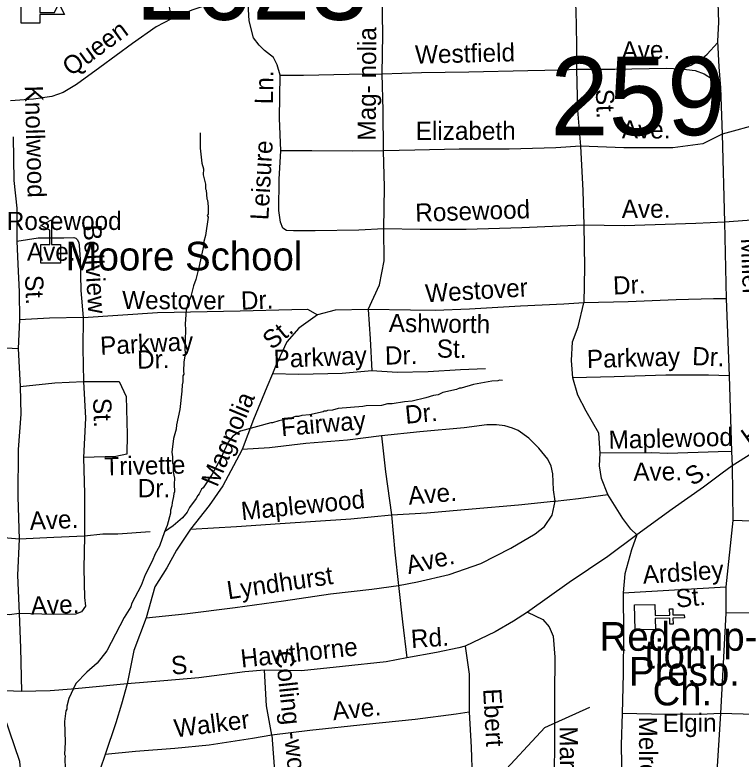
# Model space of a CAD drawing. Extents: x 1547597 to 1699558, y 810033 to 920809.
# Drawn here: x 1619963 to 1623759, y 849367 to 853258 of the extents above; entities that cross this region are included whole.
import ezdxf

# ---------------------------------------------------------------- set-up
doc = ezdxf.new("R2010")
doc.units = 0
for name, color, linetype in [('Exist Cultural Church CELL', 7, 'Continuous'), ('Exist Cultural Church Label', 7, 'Continuous'), ('Exist Cultural Educational Facility High CELL', 7, 'Continuous'), ('Exist Cultural Educational Facility High Label', 7, 'Continuous'), ('Exist Hydrographic Creek Single Shore', 7, 'Continuous'), ('Exist Hydrographic Misc Water Feature', 7, 'Continuous'), ('Exist Road Non-System Type 51', 7, 'Continuous'), ('Exist Road Non-System Type 51 Label', 7, 'Continuous'), ('Exist Road Primary Interstate Structure Cantilever Sign Number Label', 7, 'Continuous'), ('Exist Road Secondary Structure Standard Bridge Number Label', 7, 'Continuous')]:
    doc.layers.add(name, color=color, linetype=linetype)

msp = doc.modelspace()

# ---------------------------------------------------------------- linework, layer by layer
at = {"layer": 'Exist Cultural Church CELL'}
msp.add_lwpolyline([(1623308.7, 850175.7), (1623310.2, 850118.8), (1623386.3, 850120.6), (1623385.5, 850152.6), (1623401.5, 850153), (1623402.3, 850121), (1623462.4, 850122.5), (1623462.8, 850106.5), (1623402.7, 850105), (1623403.4, 850073), (1623387.5, 850072.6), (1623386.7, 850104.6), (1623310.6, 850102.7), (1623311.9, 850045.1), (1623205.4, 850042.5), (1623202.2, 850173.1)], close=True, dxfattribs=at)
at = {"layer": 'Exist Cultural Educational Facility High CELL'}
for points in [[(1619996.5, 853315.8), (1620094.4, 853315.8), (1620094.4, 853269.8), (1620169.5, 853269.8), (1620193.7, 853316.8), (1620222.9, 853260.2), (1620094.4, 853260.2), (1620094.4, 853214.2), (1619996.5, 853214.2)], [(1620099.7, 851960.2), (1620099.7, 852058.2), (1620145.7, 852058.2), (1620145.7, 852133.3), (1620098.7, 852157.5), (1620155.3, 852186.7), (1620155.3, 852058.2), (1620201.4, 852058.2), (1620201.4, 851960.2)]]:
    msp.add_lwpolyline(points, close=True, dxfattribs=at)
at = {"layer": 'Exist Hydrographic Creek Single Shore'}
for points in [[(1620166.7, 847722.6), (1620182.7, 848273.9), (1620015.7, 848891.1), (1620019.7, 849033.4), (1619989.3, 849355.1), (1619851.2, 849753.6), (1619811.7, 850031.7), (1619842.5, 850238.6), (1619706.6, 851142.3), (1619664.8, 851324.1), (1619550.8, 851543.1), (1619525.8, 851609.2), (1619489.5, 852019.8)], [(1620166.7, 847722.6), (1620241.8, 847757.3), (1620368.7, 847886), (1620587.7, 848019.4), (1621039.8, 848177.7), (1621577.8, 848488.5), (1621888.8, 848725.1), (1622487.7, 849267.6), (1622733.8, 849531.9), (1622967.8, 849638.7)]]:
    msp.add_lwpolyline(points, dxfattribs=at)
at = {"layer": 'Exist Hydrographic Misc Water Feature'}
for points in [[(1620930.9, 852641.6), (1620931.8, 852561.7), (1620940.7, 852483.5), (1620948.3, 852453.4), (1620947.9, 852421.5), (1620959.2, 852373.3), (1620958.9, 852349.3), (1620962.8, 852341.3), (1620966.1, 852297.2), (1620970, 852289.2), (1620973.6, 852257.1), (1620973, 852217.1), (1620968.9, 852209.2), (1620972.8, 852201.2), (1620959.5, 852105.4), (1620951.1, 852073.5), (1620950.9, 852057.5), (1620925.2, 851937.9), (1620908.4, 851874.1), (1620896, 851842.3), (1620883.2, 851786.5), (1620866.7, 851746.7), (1620858.3, 851714.8), (1620853.3, 851642.9), (1620854.8, 851610.9), (1620851.4, 851507), (1620855.1, 851483), (1620851, 851475), (1620846.5, 851443.1), (1620843.9, 851395.1), (1620845.7, 851379.1), (1620841.6, 851371.2), (1620841.2, 851339.2), (1620836.9, 851323.2), (1620836.4, 851291.3), (1620825.2, 851195.4), (1620808, 851115.7), (1620805.8, 851091.7), (1620793.1, 851043.9), (1620784.2, 850972), (1620787.9, 850948), (1620787.3, 850916), (1620791.2, 850908), (1620790.7, 850868), (1620798.3, 850835.9), (1620795.8, 850803.9), (1620797.3, 850763.9), (1620793.2, 850756), (1620793, 850740), (1620784.6, 850708.1), (1620784.3, 850692.1), (1620776, 850668.3), (1620775.8, 850652.3), (1620758.9, 850588.5), (1620746, 850555)], [(1622512.2, 851345.9), (1622496.2, 851348.1), (1622488.2, 851344.2), (1622456.3, 851342.6), (1622360.1, 851326), (1622295.8, 851306.9), (1622287.8, 851307), (1622271.7, 851299.2), (1622199.6, 851284.2), (1622175.4, 851272.5), (1622151.4, 851268.9), (1622111.3, 851255.5), (1622039.1, 851238.5), (1621999, 851235), (1621934.9, 851223.9), (1621910.9, 851224.3), (1621878.8, 851216.7), (1621798.9, 851213.8), (1621782.8, 851210.1), (1621652.8, 851199.9), (1621622.6, 851192.3), (1621596.7, 851190.7), (1621590.6, 851186.7), (1621580.6, 851186.9), (1621574.5, 851183), (1621502.4, 851168), (1621462.4, 851164.5), (1621446.3, 851158.8), (1621430.3, 851159), (1621406.2, 851149.4), (1621342.1, 851136.2), (1621309.9, 851124.7), (1621301.9, 851124.8), (1621143.4, 851081), (1621103.1, 851055.6), (1621078.7, 851023.9), (1621037.5, 850936.5), (1620994.4, 850857.2), (1620947.5, 850785.8), (1620939.4, 850778), (1620927.1, 850754.1), (1620919, 850746.2), (1620910.8, 850730.3), (1620876.1, 850682.9), (1620863.8, 850659), (1620839.4, 850629.3), (1620790.8, 850586.1), (1620746, 850555)], [(1620746, 850555), (1620719.5, 850481.1), (1620696.9, 850441.4), (1620680.4, 850401.6), (1620643.5, 850330.2), (1620622.7, 850274.5), (1620573.5, 850179.2), (1620569.2, 850163.3), (1620534.5, 850107.7), (1620444.1, 849933), (1620393.3, 849869.8), (1620338.7, 849822.6), (1620281.9, 849763.4), (1620244.9, 849683.9), (1620234.3, 849644), (1620234.1, 849628), (1620230, 849620.1), (1620223.2, 849564.2), (1620225.7, 849456.2), (1620222.8, 849392.3), (1620226.7, 849384.2), (1620224.6, 849368.2), (1620225.9, 849320.2)]]:
    msp.add_lwpolyline(points, dxfattribs=at)
at = {"layer": 'Exist Road Non-System Type 51'}
for p, q in [((1623651.1, 852877.4), (1623660, 852634.3)), ((1623660, 852634.3), (1623672.5, 852174.6)), ((1623672.5, 852174.6), (1623681.9, 851774.2)), ((1623681.9, 851774.2), (1623696.8, 851371.9)), ((1622031.7, 851713.9), (1621809.5, 851717.3)), ((1619986.6, 851663.7), (1619980.3, 851514)), ((1619980.3, 851514), (1619991.3, 851315.8)), ((1623696.8, 851371.9), (1623708.2, 850975.4)), ((1623708.2, 850975.4), (1623713.3, 850901.2)), ((1623713.3, 850901.2), (1623716.8, 850614.5)), ((1623716.8, 850614.5), (1623679.4, 850268.8)), ((1623214.2, 850539.4), (1623185.5, 850460.8)), ((1623143.2, 850236.8), (1623679.4, 850268.8)), ((1623679.4, 850268.8), (1623679.4, 850130)), ((1623679.4, 850130), (1623652, 849606.3)), ((1623652, 849606.3), (1623608.1, 848918.6))]:
    msp.add_line(p, q, dxfattribs=at)
for points in [[(1620782.3, 853237.9), (1620765.6, 853332.1), (1620754.7, 853396.1), (1620763.4, 853438), (1620789.2, 853479.5), (1620852.5, 853520.6), (1620949, 853563.1), (1621025.1, 853577.9), (1621062.4, 853579.8), (1621091.5, 853575.4), (1621116.9, 853562.7), (1621136.1, 853552.9), (1621154.4, 853538.1), (1621171.8, 853518.9), (1621183.7, 853495.7), (1621212.6, 853417.2), (1621227.5, 853353.1)], [(1622886.7, 853404.3), (1622895.8, 853283.9), (1622898.8, 853103.2), (1622898.8, 852973.7)], [(1623633.3, 853421.7), (1623641.3, 853219.9), (1623636.1, 853121.3)], [(1621882.6, 852949.4), (1621885.8, 853155.2), (1621883, 853363.2)], [(1621181.6, 853347.8), (1621119.5, 853344.7), (1621015.4, 853324.2), (1620888.9, 853282.1), (1620782.3, 853237.9)], [(1621349.2, 852943.4), (1621333.9, 852997.7), (1621314.7, 853036), (1621267.2, 853072.5), (1621239.7, 853099.1), (1621210.3, 853137.5), (1621187.7, 853227.6), (1621181.6, 853347.8)], [(1620782.3, 853237.9), (1620701.6, 853195.1), (1620578.6, 853108.9), (1620406.7, 852983.5), (1620285.5, 852893.6), (1620215, 852852.6), (1620156.7, 852831.5), (1620060.6, 852816.9), (1619940.9, 852808.4)], [(1623636.1, 853121.3), (1623642.1, 852985.8), (1623651.1, 852877.4)], [(1623443.5, 852976.8), (1623497.6, 852994.8), (1623545.8, 853021.9), (1623581.9, 853052), (1623636.5, 853112.1)], [(1621882.6, 852949.4), (1622088.7, 852956.4), (1622336.3, 852960.6), (1622644.2, 852968), (1622822, 852971.4), (1622898.8, 852973.7)], [(1622898.8, 852973.7), (1623099.8, 852975.1), (1623367.6, 852979.1), (1623443.5, 852976.8)], [(1622898.8, 852973.7), (1622904.8, 852760), (1622919.2, 852571.8)], [(1623443.5, 852976.8), (1623518.7, 852967.7), (1623566.8, 852949.7), (1623609, 852922.6), (1623652.5, 852860.3)], [(1621353.2, 852547.7), (1621345.7, 852717.8), (1621349.2, 852943.4)], [(1621349.2, 852943.4), (1621471.1, 852943.7), (1621710.9, 852948.1), (1621882.6, 852949.4)], [(1621890.5, 852547.6), (1621887.8, 852757.6), (1621882.6, 852949.4)], [(1624082, 852740.7), (1624019.5, 852737.5), (1623863.2, 852690.6), (1623660, 852634.3)], [(1619953.6, 852621.4), (1619958, 852392.1), (1619973.6, 852247.5), (1619972.9, 852075.6)], [(1623660, 852634.3), (1623560, 852584.3), (1623403.2, 852562.7), (1623145.5, 852562.8), (1622919.2, 852571.8)], [(1621892.4, 852139.7), (1621760.4, 852131.8), (1621532.6, 852129.2), (1621418.8, 852128.9), (1621382.8, 852131.5), (1621363, 852143.7), (1621351.4, 852173.9), (1621342.5, 852235.9), (1621344.8, 852399.8), (1621353.2, 852547.7)], [(1621890.5, 852547.6), (1621728.8, 852546.1), (1621514.9, 852547.2), (1621353.2, 852547.7)], [(1622919.2, 852571.8), (1622791, 852562.4), (1622546, 852555.7), (1622286.3, 852555.6), (1622054.5, 852551.1), (1621890.5, 852547.6)], [(1621892.4, 852139.7), (1621895.7, 852357.6), (1621890.5, 852547.6)], [(1622919.2, 852571.8), (1622931.7, 852340.3), (1622938, 852158.9)], [(1624019.5, 852183.9), (1623885.1, 852190.2), (1623672.5, 852174.6)], [(1622938, 852158.9), (1622853.6, 852155.8), (1622613.7, 852144.9), (1622322, 852135.4), (1622082.1, 852136.9), (1621892.4, 852139.7)], [(1623672.5, 852174.6), (1623522.5, 852168.3), (1623150.5, 852155.8), (1622938, 852158.9)], [(1622938, 852158.9), (1622941.1, 851940), (1622938, 851752.3)], [(1621809.5, 851717.3), (1621869.8, 851847), (1621893.8, 851971.8), (1621892.4, 852139.7)], [(1619972.9, 852075.6), (1620085.5, 852093), (1620219.4, 852093), (1620271.4, 852094.2), (1620282.6, 852091.2), (1620289.2, 852084), (1620297.3, 852068), (1620298.8, 852051.8), (1620303.6, 851981.9), (1620307.1, 851817.9), (1620321, 851675.8)], [(1619972.9, 852075.6), (1619979.1, 851955.6), (1619984.9, 851809.6), (1619986.6, 851663.7)], [(1623681.9, 851774.2), (1623614.9, 851774), (1623419.1, 851769), (1623169.2, 851758.8), (1622938, 851752.3)], [(1620321, 851675.8), (1620709.5, 851702.2), (1621140.5, 851711.3), (1621411.7, 851717.3), (1621493.1, 851720.3), (1621544.3, 851690.1)], [(1622938, 851752.3), (1622833.3, 851745.8), (1622605.4, 851735.3), (1622339.5, 851719.2), (1622159.5, 851712.1), (1622031.7, 851713.9)], [(1622879.8, 851360.5), (1622872.2, 851451.5), (1622877.9, 851548.3), (1622906.7, 851627.2), (1622938, 851752.3)], [(1621544.3, 851690.1), (1621447.9, 851620.8), (1621384.6, 851548.4), (1621327.3, 851424.7), (1621309.5, 851380.9)], [(1621809.5, 851717.3), (1621637.8, 851714.3), (1621544.3, 851690.1)], [(1621809.5, 851717.3), (1621819.7, 851565.3), (1621829.1, 851397.2)], [(1620321, 851675.8), (1620145, 851672.3), (1619986.6, 851663.7)], [(1620321, 851675.8), (1620318.5, 851515.9), (1620321.8, 851341.9)], [(1619207.9, 851522.6), (1619323.7, 851522.9), (1619513.6, 851530), (1619667.4, 851527.7), (1619821.2, 851523.4), (1619980.3, 851514)], [(1622422.7, 851408.2), (1622292.7, 851402.2), (1622122.8, 851392.9), (1621960.9, 851389.1), (1621829.1, 851397.2)], [(1621309.5, 851380.9), (1621280.5, 851311.5), (1621209.9, 851142.6), (1621151.6, 850985.7)], [(1621829.1, 851397.2), (1621673.2, 851383.6), (1621447.4, 851378.9), (1621309.5, 851380.9)], [(1623696.8, 851371.9), (1623589, 851374.7), (1623365.3, 851374.1), (1623095.4, 851366.1), (1622879.8, 851360.5)], [(1619991.3, 851315.8), (1620172, 851334.2), (1620321.8, 851341.9)], [(1620321.8, 851341.9), (1620332.9, 851149.8), (1620321.8, 850943.8)], [(1620321.8, 851341.9), (1620508.7, 851341.9), (1620544.8, 851263.5), (1620550.8, 851064.4), (1620547.8, 850961.9), (1620490.6, 850949.8), (1620321.8, 850943.8)], [(1623022.1, 850966.1), (1623016.2, 851072.1), (1622949.9, 851186), (1622906.3, 851269.4), (1622879.8, 851360.5)], [(1619991.3, 851315.8), (1619995.2, 851169.9), (1619981.2, 850986), (1619978.2, 850738.7), (1619985.7, 850516.9)], [(1624143.7, 851191.9), (1623918.6, 851030.3), (1623713.3, 850901.2)], [(1622787.8, 850715.2), (1622778.6, 850775.2), (1622775.9, 850859.3), (1622766.9, 850898.3), (1622749.3, 850935.7), (1622702, 850992.3), (1622649, 851045), (1622593.6, 851085.9), (1622563.9, 851098), (1622524.1, 851109), (1622480.2, 851114.3), (1622430.1, 851114.3), (1622312.2, 851100.1), (1622080, 851077.5), (1621879.9, 851056.6)], [(1621879.9, 851056.6), (1621701.7, 851035.4), (1621483.6, 851016.6), (1621293.5, 850995.5), (1621151.6, 850985.7)], [(1621879.9, 851056.6), (1621901.1, 850868.5), (1621931.5, 850644.1)], [(1621151.6, 850985.7), (1621106.3, 850900.4), (1621050.2, 850795.5), (1620979.6, 850692.7), (1620881.7, 850569)], [(1620321.8, 850943.8), (1620327.8, 850753.7), (1620327.8, 850533.6)], [(1623063, 850751), (1623030, 850835.2), (1623018.6, 850901.2), (1623022.1, 850966.1)], [(1623708.2, 850975.4), (1623639.9, 850973.5), (1623376.4, 850965.9), (1623291.1, 850967.8), (1623022.1, 850966.1)], [(1623713.3, 850901.2), (1623661, 850862.5), (1623563.3, 850788.6), (1623398.4, 850674.8), (1623214.2, 850539.4)], [(1622787.8, 850715.2), (1622909.5, 850730.6), (1623063, 850751)], [(1623214.2, 850539.4), (1623183.5, 850569), (1623141.4, 850625.9), (1623106.9, 850680.5), (1623063, 850751)], [(1621931.5, 850644.1), (1622115.7, 850655.4), (1622353.6, 850675.8), (1622595.7, 850696.1), (1622777.8, 850715.4), (1622787.8, 850715.2)], [(1621967.9, 850275.8), (1622068.1, 850294.4), (1622232.6, 850331.8), (1622399.2, 850389.3), (1622556.3, 850470.8), (1622683.3, 850544.8), (1622731.1, 850583.3), (1622770.8, 850643.5), (1622787.8, 850715.2)], [(1620881.7, 850569), (1621122, 850583.7), (1621349.8, 850598.3), (1621719.6, 850623.4), (1621931.5, 850644.1)], [(1621931.5, 850644.1), (1621948.6, 850450.1), (1621967.9, 850275.8)], [(1624095.5, 850607.8), (1623961.3, 850605.5), (1623716.8, 850614.5)], [(1619985.7, 850516.9), (1619866.1, 850527.3), (1619616.3, 850537), (1619380.8, 850548.6), (1619175.1, 850555.6), (1619003.4, 850556.2)], [(1620669.6, 850555.1), (1620501.5, 850543.7), (1620423.7, 850542.8), (1620327.8, 850533.6)], [(1620881.7, 850569), (1620807.9, 850459.8), (1620758.1, 850366.6), (1620693.9, 850268.6), (1620649, 850105.5)], [(1619985.7, 850516.9), (1619976.7, 850329.9), (1619985.7, 850127.8)], [(1620327.8, 850533.6), (1620323.3, 850363.1), (1620326.3, 850212.3), (1620332.3, 850167), (1620311.2, 850136.9), (1620279.3, 850125.3), (1620163.6, 850123.5), (1619985.7, 850127.8)], [(1620327.8, 850533.6), (1620167.6, 850526.8), (1619985.7, 850516.9)], [(1623214.2, 850539.4), (1623062.6, 850427.1), (1622860.3, 850290.6), (1622642, 850135.9)], [(1623185.5, 850460.8), (1623151.3, 850335.4), (1623143.2, 850236.8)], [(1620649, 850105.5), (1620850.9, 850126.7), (1621115.1, 850160.6), (1621367.3, 850194.9), (1621613.6, 850231.1), (1621829.8, 850256), (1621967.9, 850275.8)], [(1621967.9, 850275.8), (1621989, 850085.6), (1622012, 849896.7)], [(1623143.2, 850236.8), (1623144.8, 850021.6), (1623143.2, 849813.1), (1623136.7, 849606.3)], [(1619985.7, 850127.8), (1619934.5, 850121.8), (1619721, 850126.5), (1619455.6, 850142.5), (1619201.2, 850167.4), (1618993.5, 850166.6)], [(1619985.7, 850127.8), (1619991.8, 849949.9), (1619997.8, 849720.6)], [(1622642, 850135.9), (1622569.3, 850088.2), (1622473.8, 850033.6), (1622317, 849958.5)], [(1622642, 850135.9), (1622722.4, 850096.6), (1622755.9, 850058.1), (1622777.1, 850009.8), (1622785.3, 849899.8), (1622784.3, 849703.9), (1622783.5, 849518), (1622781.2, 849226.3), (1622783, 849088.2), (1622785.3, 848927.7)], [(1624084.1, 850132.3), (1624000, 850130), (1623872.6, 850132.3), (1623679.4, 850130)], [(1620649, 850105.5), (1620585, 849936), (1620549.7, 849760.9)], [(1622317, 849958.5), (1622282.9, 849949.4), (1622167, 849924.4), (1622012, 849896.7)], [(1622317, 849958.5), (1622337.4, 849810.7), (1622337.4, 849612.8)], [(1622012, 849896.7), (1621903.7, 849876.3), (1621675.5, 849851.7), (1621461.3, 849829), (1621268.8, 849833.2)], [(1621268.8, 849833.2), (1621164.4, 849823.5), (1620925.1, 849791.5), (1620741.1, 849776.2), (1620549.7, 849760.9)], [(1621306.4, 849491.9), (1621278.4, 849645.2), (1621268.8, 849833.2)], [(1619997.8, 849720.6), (1619869.4, 849726.6), (1619717.6, 849730.9), (1619512.5, 849743.1)], [(1620549.7, 849760.9), (1620387.5, 849744.8), (1620259.1, 849733.6), (1620146.8, 849723.9), (1619997.8, 849720.6)], [(1620549.7, 849760.9), (1620521, 849655.2), (1620490.5, 849557.2), (1620435.9, 849391.7)], [(1622337.4, 849612.8), (1622269.4, 849601.7), (1622055.1, 849574.8), (1621799, 849548.8), (1621504.8, 849517.1), (1621306.4, 849491.9)], [(1622337.4, 849612.8), (1622348.8, 849430.6), (1622353.4, 849269.1)], [(1623136.7, 849606.3), (1623133.1, 849442), (1623135.3, 849237.3), (1623126.2, 849059.6), (1623124, 848932.2)], [(1623652, 849606.3), (1623582.1, 849601.9), (1623368.1, 849601.2), (1623136.7, 849606.3)], [(1624095.6, 849595.5), (1623888, 849598.5), (1623652, 849606.3)], [(1621306.4, 849491.9), (1621205.7, 849474.7), (1620977.9, 849440.2), (1620799.8, 849422.8), (1620594.1, 849406.9), (1620435.9, 849391.7)], [(1621306.4, 849491.9), (1621322.4, 849281.6), (1621333.5, 849138.3)], [(1620435.9, 849391.7), (1620408.6, 849314.6), (1620372.9, 849172.5)]]:
    msp.add_lwpolyline(points, dxfattribs=at)

# ---------------------------------------------------------------- texts
at = {"layer": 'Exist Cultural Church Label'}
for s, p in [('Redemp-', (1623019.6, 849933.8)), ('tion', (1623253.5, 849841.2)), ('Presb.', (1623173.3, 849751.5)), ('Ch.', (1623296.4, 849648.2))]:
    msp.add_text(s, height=150, dxfattribs=at).set_placement(p)
at = {"layer": 'Exist Cultural Educational Facility High Label'}
msp.add_text('Moore School', height=150, dxfattribs=at).set_placement((1620228.4, 851921.8))
at = {"layer": 'Exist Road Non-System Type 51 Label'}
for s, rotation, p in [('Queen', 36.1182, (1620255.7, 852934.3)), ('Mag- nolia', 89.7048, (1621849.2, 852600.7)), ('Ave.', 0.8492, (1623135, 853024.9)), ('Westfield', 1.3697, (1622056, 853003.1)), ('Ln.', 89.0912, (1621312.1, 852790.4)), ('Knollwood', 271.5528, (1620014.8, 852887.2)), ('St.', 272.306, (1622999.2, 852869.3)), ('Elizabeth', 0.0289, (1622058.6, 852604.7)), ('Ave.', 359.9942, (1623135.7, 852612)), ('Leisure', 86.7488, (1621287.9, 852183.3)), ('Rosewood', 1.8633, (1622057.5, 852176.1)), ('Ave.', 0.3016, (1623135.5, 852196.5)), ('Rosewood', 0.0365, (1619921, 852133.4)), ('Bellview', 273.2992, (1620320.6, 852159.7)), ('Miller', 272.0938, (1623757.6, 852089.9)), ('Ave.', 0.0365, (1620026, 851972.5)), ('St.', 272.2918, (1620015.8, 851896.2)), ('Dr.', 2.3227, (1623091.7, 851795.7)), ('Westover', 3.4476, (1622110.8, 851754.8)), ('Westover', 359.7941, (1620523.9, 851720.5)), ('Dr.', 2.3227, (1621146.6, 851716.6)), ('Ashworth', 359.2429, (1621917.3, 851600.5)), ('St.', 39.2916, (1621306.6, 851504.1)), ('Parkway', 2.9669, (1620411.4, 851480.4)), ('St.', 359.4284, (1622168.1, 851466.5)), ('Dr.', 1.3148, (1621898.6, 851429.5)), ('Dr.', 1.3148, (1620602.8, 851408.2)), ('Parkway', 2.2544, (1621317.5, 851411.9)), ('Parkway', 1.6828, (1622954.6, 851411.2)), ('Dr.', 357.4943, (1623501.8, 851427.8)), ('Haw- thorne', 35.3661, (1623802.6, 851000.1)), ('Magnolia', 67.2933, (1621020.7, 850785.3)), ('St.', 271.951, (1620371.7, 851254.3)), ('Dr.', 5.5368, (1622007.2, 851119.9)), ('Fairway', 4.924, (1621357.7, 851055.2)), ('Maplewood', 1.4194, (1623067.9, 850989.4)), ('Trivette', 1.4215, (1620432.3, 850849.9)), ('Ave.', 0.8034, (1623196.5, 850822.1)), ('S.', 32.6776, (1623504.6, 850792.9)), ('Dr.', 0.0602, (1620605.7, 850736.5)), ('Ave.', 4.8972, (1622022.8, 850696.8)), ('Maplewood', 5.6666, (1621150.1, 850616.4)), ('Ave.', 2.5464, (1620042.2, 850565.4)), ('Ave.', 12.8414, (1622020.6, 850334)), ('Ardsley', 3.756, (1623247.6, 850283.7)), ('Lyndhurst', 8.3685, (1621078.8, 850202.2)), ('St.', 5.7775, (1623422.4, 850158.7)), ('Ave.', 2.033, (1620047.9, 850122.5)), ('Rd.', 3.8626, (1622036.5, 849947.7)), ('Hawthorne', 6.0423, (1621148.1, 849845.3)), ('Colling -wood', 276.1269, (1621323.9, 849928.8)), ('S.', 4.7456, (1620783.7, 849808.7)), ('Ebert', 273.0882, (1622410.6, 849733.9)), ('Ave.', 6.141, (1621628, 849570.3)), ('Walker', 7.1447, (1620801.5, 849480.6)), ('Melrose', 270.1004, (1623225.4, 849589.6)), ('Elgin', 0.1775, (1623348.9, 849509.7)), ('Martin', 270.5598, (1622810.2, 849538.7))]:
    msp.add_text(s, height=95, rotation=rotation, dxfattribs=at).set_placement(p)
at = {"layer": 'Exist Road Primary Interstate Structure Cantilever Sign Number Label'}
msp.add_text('L623', height=410.1, dxfattribs=at).set_placement((1620592.1, 853232.3))
at = {"layer": 'Exist Road Secondary Structure Standard Bridge Number Label'}
msp.add_text('259', height=410.1, dxfattribs=at).set_placement((1622762.1, 852629.2))

doc.saveas('drawing.dxf')
